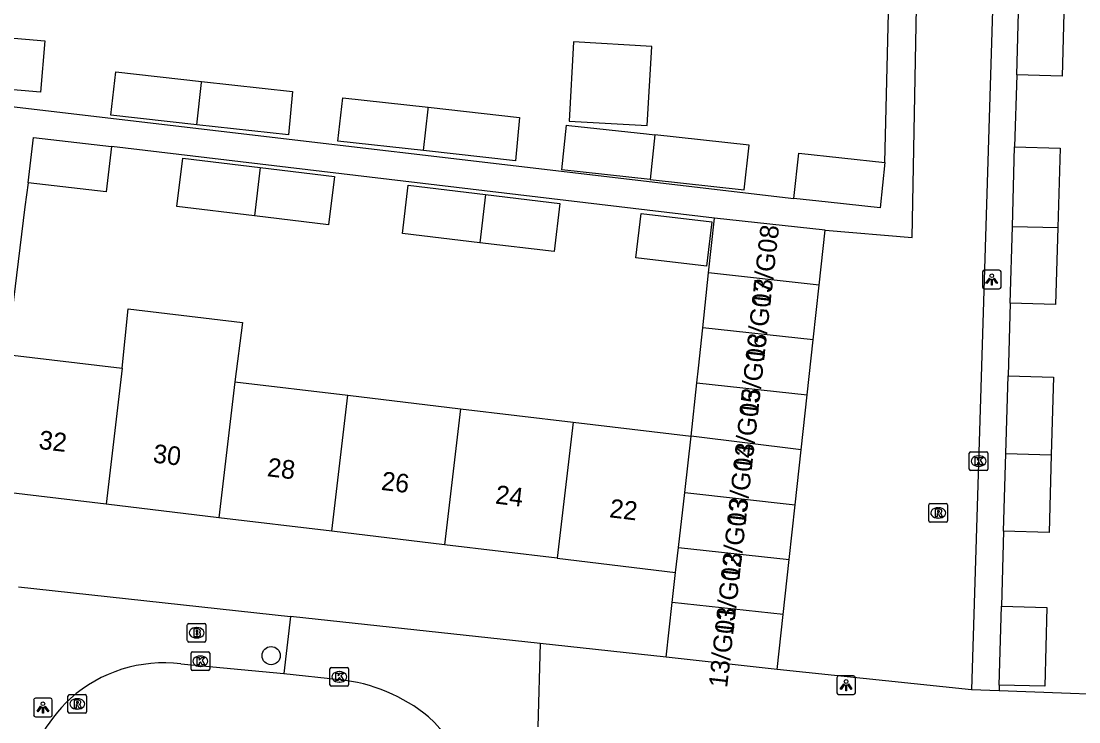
# Model space of a CAD drawing. Extents: x 162026 to 163499, y 387297 to 388169.
# Drawn here: x 162812.7 to 162869.5, y 388029.7 to 388067.3 of the extents above; entities that cross this region are included whole.
import ezdxf

# ---------------------------------------------------------------- set-up
doc = ezdxf.new("R2010")
doc.units = 0
for name, color, linetype in [('IMGEO_Boom', 7, 'Continuous'), ('IMGEO_Brandkraan', 7, 'Continuous'), ('IMGEO_Kolk', 7, 'Continuous'), ('IMGEO_Lichtpunt', 7, 'Continuous'), ('IMGEO_Pand', 7, 'Continuous'), ('IMGEO_Pand_nummerreeks', 7, 'Continuous'), ('IMGEO_Rijbaan_lokaal_open', 7, 'Continuous'), ('IMGEO_Rioolput', 7, 'Continuous'), ('IMGEO_Voetpad_open', 7, 'Continuous')]:
    doc.layers.add(name, color=color, linetype=linetype)

msp = doc.modelspace()

# ---------------------------------------------------------------- linework, layer by layer
at = {"layer": 'IMGEO_Boom'}
msp.add_circle((162826.087, 388033.223), 0.489, dxfattribs=at)
at = {"layer": 'IMGEO_Brandkraan'}
for p, q in [((162821.661, 388034.951), (162822.513, 388034.951)), ((162821.586, 388034.025), (162821.586, 388034.877)), ((162822.074, 388034.731), (162822.099, 388034.731)), ((162822.587, 388034.877), (162822.587, 388034.025)), ((162822.513, 388033.951), (162821.661, 388033.951)), ((162822.097, 388034.171), (162822.072, 388034.171))]:
    msp.add_line(p, q, dxfattribs=at)
for points in [[(162821.661, 388034.951), (162822.513, 388034.951)], [(162821.586, 388034.025), (162821.586, 388034.877)], [(162821.934, 388034.651), (162821.934, 388034.251), (162822.147, 388034.251)], [(162822.165, 388034.651), (162821.934, 388034.651)], [(162822.113, 388034.57), (162822.059, 388034.57), (162822.059, 388034.494)], [(162822.059, 388034.494), (162822.112, 388034.494)], [(162822.121, 388034.418), (162822.059, 388034.418), (162822.059, 388034.337)], [(162822.587, 388034.877), (162822.587, 388034.025)], [(162822.513, 388033.951), (162821.661, 388033.951)], [(162822.059, 388034.337), (162822.121, 388034.337)]]:
    msp.add_lwpolyline(points, dxfattribs=at)
for centre, radius, start, end in [((162821.663, 388034.875), 0.0765, 91.552, 178.448), ((162821.663, 388034.875), 0.0765, 91.552, 178.448), ((162822.511, 388034.875), 0.0765, 1.552, 88.448), ((162822.511, 388034.875), 0.0765, 1.552, 88.448), ((162822.114, 388034.532), 0.0379, 267.8285, 90.9355), ((162822.122, 388034.377), 0.0404, 269.8759, 90.5077), ((162822.169, 388034.506), 0.145, 59.4692, 91.5367), ((162822.194, 388034.553), 0.0922, 285.5137, 58.1501), ((162822.199, 388034.361), 0.105, 301.3115, 78.989), ((162821.663, 388034.027), 0.0765, 181.552, 268.448), ((162821.663, 388034.027), 0.0765, 181.552, 268.448), ((162822.153, 388034.502), 0.251, 268.6676, 293.5347), ((162822.511, 388034.027), 0.0765, 271.552, 358.448), ((162822.511, 388034.027), 0.0765, 271.552, 358.448)]:
    msp.add_arc(centre, radius, start, end, dxfattribs=at)
for centre, major_axis, ratio, start_param, end_param in [((162822.073, 388034.451), (-0.387, 0.002), 0.722429, 4.712389, 7.853982), ((162822.098, 388034.451), (-0.39, 0.002), 0.717154, 1.570796, 4.712389)]:
    msp.add_ellipse(centre, major_axis=major_axis, ratio=ratio, start_param=start_param, end_param=end_param, dxfattribs=at)
at = {"layer": 'IMGEO_Kolk'}
for p, q in [((162863.585, 388043.238), (162863.585, 388044.09)), ((162863.66, 388044.164), (162864.512, 388044.164)), ((162864.586, 388044.09), (162864.586, 388043.238)), ((162864.073, 388043.944), (162864.098, 388043.944)), ((162864.512, 388043.164), (162863.66, 388043.164)), ((162864.096, 388043.384), (162864.071, 388043.384)), ((162821.785, 388032.494), (162821.785, 388033.346)), ((162821.86, 388033.42), (162822.712, 388033.42)), ((162822.786, 388033.346), (162822.786, 388032.494)), ((162822.296, 388032.64), (162822.271, 388032.64)), ((162822.273, 388033.2), (162822.298, 388033.2)), ((162822.712, 388032.42), (162821.86, 388032.42)), ((162829.248, 388031.655), (162829.248, 388032.507)), ((162829.323, 388032.581), (162830.175, 388032.581)), ((162829.736, 388032.361), (162829.761, 388032.361)), ((162830.249, 388032.507), (162830.249, 388031.655)), ((162830.175, 388031.581), (162829.323, 388031.581)), ((162829.759, 388031.801), (162829.734, 388031.801))]:
    msp.add_line(p, q, dxfattribs=at)
for points in [[(162863.585, 388043.238), (162863.585, 388044.09)], [(162863.66, 388044.164), (162864.512, 388044.164)], [(162864.586, 388044.09), (162864.586, 388043.238)], [(162863.906, 388043.864), (162864.029, 388043.864), (162864.029, 388043.713), (162864.159, 388043.864), (162864.323, 388043.864), (162864.177, 388043.713), (162864.33, 388043.464), (162864.178, 388043.464), (162864.093, 388043.628), (162864.029, 388043.561), (162864.029, 388043.464), (162863.906, 388043.464), (162863.906, 388043.864)], [(162864.512, 388043.164), (162863.66, 388043.164)], [(162821.785, 388032.494), (162821.785, 388033.346)], [(162821.86, 388033.42), (162822.712, 388033.42)], [(162822.786, 388033.346), (162822.786, 388032.494)], [(162822.106, 388033.12), (162822.229, 388033.12), (162822.229, 388032.969), (162822.359, 388033.12), (162822.523, 388033.12), (162822.377, 388032.969), (162822.53, 388032.72), (162822.378, 388032.72), (162822.293, 388032.884), (162822.229, 388032.817), (162822.229, 388032.72), (162822.106, 388032.72), (162822.106, 388033.12)], [(162822.712, 388032.42), (162821.86, 388032.42)], [(162829.248, 388031.655), (162829.248, 388032.507)], [(162829.323, 388032.581), (162830.175, 388032.581)], [(162829.569, 388032.281), (162829.692, 388032.281), (162829.692, 388032.13), (162829.822, 388032.281), (162829.986, 388032.281), (162829.84, 388032.13), (162829.993, 388031.881), (162829.841, 388031.881), (162829.756, 388032.045), (162829.692, 388031.978), (162829.692, 388031.881), (162829.569, 388031.881), (162829.569, 388032.281)], [(162830.249, 388032.507), (162830.249, 388031.655)], [(162830.175, 388031.581), (162829.323, 388031.581)]]:
    msp.add_lwpolyline(points, dxfattribs=at)
for centre, start, end in [((162863.662, 388044.088), 91.552, 178.448), ((162863.662, 388044.088), 91.552, 178.448), ((162864.51, 388044.088), 1.552, 88.448), ((162864.51, 388044.088), 1.552, 88.448), ((162863.662, 388043.24), 181.552, 268.448), ((162863.662, 388043.24), 181.552, 268.448), ((162864.51, 388043.24), 271.552, 358.448), ((162864.51, 388043.24), 271.552, 358.448), ((162821.862, 388033.344), 91.552, 178.448), ((162821.862, 388033.344), 91.552, 178.448), ((162822.71, 388033.344), 1.552, 88.448), ((162822.71, 388033.344), 1.552, 88.448), ((162821.862, 388032.496), 181.552, 268.448), ((162821.862, 388032.496), 181.552, 268.448), ((162822.71, 388032.496), 271.552, 358.448), ((162822.71, 388032.496), 271.552, 358.448), ((162829.325, 388032.505), 91.552, 178.448), ((162829.325, 388032.505), 91.552, 178.448), ((162830.173, 388032.505), 1.552, 88.448), ((162830.173, 388032.505), 1.552, 88.448), ((162829.325, 388031.657), 181.552, 268.448), ((162829.325, 388031.657), 181.552, 268.448), ((162830.173, 388031.657), 271.552, 358.448), ((162830.173, 388031.657), 271.552, 358.448)]:
    msp.add_arc(centre, 0.0765, start, end, dxfattribs=at)
for centre, major_axis, ratio, start_param, end_param in [((162864.072, 388043.664), (-0.387, 0.002), 0.722429, 4.712389, 7.853982), ((162864.097, 388043.664), (-0.39, 0.002), 0.717154, 1.570796, 4.712389), ((162822.272, 388032.92), (-0.387, 0.002), 0.722429, 4.712389, 7.853982), ((162822.297, 388032.92), (-0.39, 0.002), 0.717154, 1.570796, 4.712389), ((162829.735, 388032.081), (-0.387, 0.002), 0.722429, 4.712389, 7.853982), ((162829.76, 388032.081), (-0.39, 0.002), 0.717154, 1.570796, 4.712389)]:
    msp.add_ellipse(centre, major_axis=major_axis, ratio=ratio, start_param=start_param, end_param=end_param, dxfattribs=at)
at = {"layer": 'IMGEO_Lichtpunt'}
for p, q in [((162864.296, 388053.818), (162864.296, 388053.011)), ((162864.296, 388053.818), (162864.296, 388053.011)), ((162865.198, 388053.913), (162864.39, 388053.913)), ((162865.198, 388053.913), (162864.39, 388053.913)), ((162865.292, 388053.011), (162865.292, 388053.818)), ((162865.292, 388053.011), (162865.292, 388053.818)), ((162864.39, 388052.917), (162865.198, 388052.917)), ((162864.39, 388052.917), (162865.198, 388052.917)), ((162857.374, 388032.13), (162856.566, 388032.13)), ((162857.374, 388032.13), (162856.566, 388032.13)), ((162856.472, 388032.035), (162856.472, 388031.228)), ((162856.472, 388032.035), (162856.472, 388031.228)), ((162857.468, 388031.228), (162857.468, 388032.035)), ((162857.468, 388031.228), (162857.468, 388032.035)), ((162814.235, 388030.933), (162813.427, 388030.933)), ((162814.235, 388030.933), (162813.427, 388030.933)), ((162856.566, 388031.134), (162857.374, 388031.134)), ((162856.566, 388031.134), (162857.374, 388031.134)), ((162813.333, 388030.838), (162813.333, 388030.031)), ((162813.333, 388030.838), (162813.333, 388030.031)), ((162814.329, 388030.031), (162814.329, 388030.838)), ((162814.329, 388030.031), (162814.329, 388030.838)), ((162813.427, 388029.937), (162814.235, 388029.937)), ((162813.427, 388029.937), (162814.235, 388029.937))]:
    msp.add_line(p, q, dxfattribs=at)
for points in [[(162864.67, 388053.482), (162864.709, 388053.454), (162864.521, 388053.192), (162864.483, 388053.219), (162864.67, 388053.482)], [(162864.772, 388053.434), (162864.819, 388053.434), (162864.819, 388053.112), (162864.772, 388053.112), (162864.772, 388053.434)], [(162864.882, 388053.454), (162864.92, 388053.481), (162865.107, 388053.219), (162865.068, 388053.191), (162864.882, 388053.454)], [(162856.846, 388031.699), (162856.885, 388031.671), (162856.697, 388031.409), (162856.659, 388031.436), (162856.846, 388031.699)], [(162856.948, 388031.651), (162856.995, 388031.651), (162856.995, 388031.329), (162856.948, 388031.329), (162856.948, 388031.651)], [(162857.058, 388031.671), (162857.096, 388031.698), (162857.283, 388031.436), (162857.244, 388031.408), (162857.058, 388031.671)], [(162813.707, 388030.502), (162813.746, 388030.474), (162813.558, 388030.212), (162813.52, 388030.239), (162813.707, 388030.502)], [(162813.809, 388030.454), (162813.856, 388030.454), (162813.856, 388030.132), (162813.809, 388030.132), (162813.809, 388030.454)], [(162813.919, 388030.474), (162813.957, 388030.501), (162814.144, 388030.239), (162814.105, 388030.211), (162813.919, 388030.474)]]:
    msp.add_lwpolyline(points, dxfattribs=at)
for centre in [(162864.795, 388053.616), (162856.971, 388031.833), (162813.832, 388030.636)]:
    msp.add_circle(centre, 0.0994, dxfattribs=at)
for centre, start, end in [((162864.39, 388053.818), 90, 180), ((162864.39, 388053.818), 90, 180), ((162865.198, 388053.818), 0, 90), ((162865.198, 388053.818), 0, 90), ((162864.39, 388053.011), 180, 270), ((162864.39, 388053.011), 180, 270), ((162865.198, 388053.011), 270, 0), ((162865.198, 388053.011), 270, 360), ((162856.566, 388032.035), 90, 180), ((162856.566, 388032.035), 90, 180), ((162857.374, 388032.035), 0, 90), ((162857.374, 388032.035), 0, 90), ((162813.427, 388030.838), 90, 180), ((162813.427, 388030.838), 90, 180), ((162814.235, 388030.838), 0, 90), ((162814.235, 388030.838), 0, 90), ((162856.566, 388031.228), 180, 270), ((162856.566, 388031.228), 180, 270), ((162857.374, 388031.228), 270, 0), ((162857.374, 388031.228), 270, 360), ((162813.427, 388030.031), 180, 270), ((162813.427, 388030.031), 180, 270), ((162814.235, 388030.031), 270, 0), ((162814.235, 388030.031), 270, 360)]:
    msp.add_arc(centre, 0.0946, start, end, dxfattribs=at)
at = {"layer": 'IMGEO_Pand'}
for points in [[(162866.134, 388064.4), (162866.25, 388068.455)], [(162868.691, 388068.388), (162868.575, 388064.331), (162866.134, 388064.4)], [(162813.695, 388063.463), (162808.481, 388063.913), (162808.719, 388066.668), (162813.932, 388066.219), (162813.695, 388063.463)], [(162846.528, 388065.92), (162842.336, 388066.166), (162842.087, 388061.921), (162846.279, 388061.675), (162846.528, 388065.92)], [(162822.098, 388061.727), (162817.479, 388062.243), (162817.743, 388064.561), (162822.347, 388064.052)], [(162822.347, 388064.052), (162827.231, 388063.513), (162827.015, 388061.179), (162822.098, 388061.727)], [(162822.098, 388061.727), (162822.345, 388063.993), (162822.347, 388064.052)], [(162834.277, 388060.334), (162829.669, 388060.848), (162829.933, 388063.167), (162834.522, 388062.66)], [(162834.522, 388062.66), (162839.421, 388062.119), (162839.205, 388059.785), (162834.277, 388060.334)], [(162834.277, 388060.334), (162834.519, 388062.567), (162834.522, 388062.66)], [(162846.437, 388058.792), (162841.699, 388059.311), (162841.96, 388061.697), (162842.072, 388061.684), (162846.253, 388061.226), (162846.697, 388061.178)], [(162813.044, 388058.613), (162813.332, 388061.042), (162817.522, 388060.546)], [(162846.697, 388061.178), (162846.437, 388058.792)], [(162846.437, 388058.792), (162851.5, 388058.237), (162851.761, 388060.623), (162846.697, 388061.178)], [(162817.522, 388060.546), (162817.235, 388058.117), (162813.044, 388058.613)], [(162865.9, 388056.267), (162866.023, 388060.532)], [(162866.023, 388060.532), (162868.464, 388060.463), (162868.341, 388056.199)], [(162825.196, 388056.833), (162821.028, 388057.33), (162821.337, 388059.92), (162825.501, 388059.423)], [(162854.167, 388057.763), (162854.434, 388060.199), (162859.057, 388059.694)], [(162825.501, 388059.423), (162829.486, 388058.947), (162829.176, 388056.357), (162825.196, 388056.833)], [(162825.501, 388059.423), (162825.196, 388056.833)], [(162859.057, 388059.694), (162858.791, 388057.259), (162856.006, 388057.563), (162854.167, 388057.763)], [(162837.304, 388055.387), (162833.136, 388055.884), (162833.445, 388058.474), (162837.609, 388057.977)], [(162837.609, 388057.977), (162841.594, 388057.501), (162841.284, 388054.911), (162837.304, 388055.387)], [(162837.609, 388057.977), (162837.304, 388055.387)], [(162845.955, 388056.959), (162849.759, 388056.505), (162849.476, 388054.129), (162845.672, 388054.583), (162845.955, 388056.959)], [(162849.582, 388053.765), (162849.893, 388056.714)], [(162855.842, 388056.063), (162849.893, 388056.714)], [(162855.52, 388053.115), (162855.842, 388056.063)], [(162865.782, 388052.145), (162865.9, 388056.267)], [(162868.341, 388056.199), (162868.223, 388052.076), (162865.782, 388052.145)], [(162865.9, 388056.267), (162868.341, 388056.199)], [(162849.271, 388050.816), (162849.582, 388053.765)], [(162855.52, 388053.115), (162849.582, 388053.765)], [(162855.197, 388050.167), (162855.52, 388053.115)], [(162818.092, 388048.647), (162818.415, 388051.831), (162824.546, 388051.099), (162824.146, 388047.925)], [(162848.96, 388047.866), (162849.043, 388048.651), (162849.271, 388050.816)], [(162855.197, 388050.167), (162849.271, 388050.816)], [(162854.874, 388047.219), (162855.197, 388050.167)], [(162811.895, 388049.387), (162818.092, 388048.647)], [(162818.092, 388048.647), (162817.232, 388041.351)], [(162865.552, 388044.077), (162865.671, 388048.248)], [(162865.671, 388048.248), (162868.112, 388048.179), (162867.993, 388044.009)], [(162824.146, 388047.925), (162823.286, 388040.626)], [(162824.146, 388047.925), (162830.2, 388047.202)], [(162848.657, 388044.999), (162848.96, 388047.866)], [(162848.96, 388047.866), (162854.874, 388047.219)], [(162829.339, 388039.9), (162830.2, 388047.202)], [(162830.2, 388047.202), (162836.254, 388046.479)], [(162854.552, 388044.272), (162854.874, 388047.219)], [(162836.254, 388046.479), (162835.393, 388039.174)], [(162836.254, 388046.479), (162842.309, 388045.757)], [(162842.309, 388045.757), (162841.447, 388038.448)], [(162842.309, 388045.757), (162848.657, 388044.999)], [(162848.307, 388041.972), (162848.657, 388044.999)], [(162854.552, 388044.272), (162848.657, 388044.999)], [(162854.23, 388041.324), (162854.552, 388044.272)], [(162865.432, 388039.901), (162865.552, 388044.077)], [(162867.993, 388044.009), (162867.873, 388039.832), (162865.432, 388039.901)], [(162865.552, 388044.077), (162867.993, 388044.009)], [(162817.232, 388041.351), (162811.03, 388042.095)], [(162847.966, 388039.026), (162848.307, 388041.972)], [(162848.307, 388041.972), (162854.23, 388041.324)], [(162823.286, 388040.626), (162817.232, 388041.351)], [(162853.907, 388038.376), (162854.23, 388041.324)], [(162829.339, 388039.9), (162823.286, 388040.626)], [(162835.393, 388039.174), (162829.339, 388039.9)], [(162841.447, 388038.448), (162835.393, 388039.174)], [(162847.811, 388037.685), (162847.966, 388039.026)], [(162847.966, 388039.026), (162853.907, 388038.376)], [(162841.447, 388038.448), (162847.811, 388037.685)], [(162853.584, 388035.428), (162853.907, 388038.376)], [(162847.635, 388036.079), (162847.811, 388037.685)], [(162847.313, 388033.131), (162847.635, 388036.079)], [(162853.584, 388035.428), (162847.635, 388036.079)], [(162865.316, 388035.873), (162867.757, 388035.804), (162867.636, 388031.575), (162865.195, 388031.644)], [(162865.195, 388031.644), (162865.316, 388035.873)], [(162853.262, 388032.48), (162853.584, 388035.428)], [(162853.262, 388032.48), (162847.313, 388033.131)]]:
    msp.add_lwpolyline(points, dxfattribs=at)
at = {"layer": 'IMGEO_Rijbaan_lokaal_open'}
for points in [[(162855.842, 388056.063), (162860.525, 388055.661), (162861.058, 388084.202)], [(162865.327, 388084.102), (162863.7, 388031.389)], [(162821.239, 388032.781), (162826.774, 388032.263)], [(162826.774, 388032.263), (162829.753, 388031.931)], [(162863.7, 388031.389), (162853.262, 388032.48)]]:
    msp.add_lwpolyline(points, dxfattribs=at)
for centre, radius, start, end in [((162820.341, 388025.257), 7.577, 83.1904, 131.6397), ((162828.814, 388022.943), 9.037, 50.6597, 84.036), ((162820.783, 388025.003), 8.062, 132.7894, 171.0758), ((162829.169, 388024.032), 7.981, 358.0205, 47.6717)]:
    msp.add_arc(centre, radius, start, end, dxfattribs=at)
at = {"layer": 'IMGEO_Rioolput'}
for p, q in [((162861.417, 388040.456), (162861.417, 388041.308)), ((162861.492, 388041.382), (162862.344, 388041.382)), ((162861.905, 388041.162), (162861.93, 388041.162)), ((162862.418, 388041.308), (162862.418, 388040.456)), ((162861.928, 388040.602), (162861.903, 388040.602)), ((162862.344, 388040.382), (162861.492, 388040.382)), ((162815.173, 388030.201), (162815.173, 388031.053)), ((162815.248, 388031.127), (162816.1, 388031.127)), ((162816.174, 388031.053), (162816.174, 388030.201)), ((162815.661, 388030.907), (162815.686, 388030.907)), ((162816.1, 388030.127), (162815.248, 388030.127)), ((162815.684, 388030.347), (162815.659, 388030.347))]:
    msp.add_line(p, q, dxfattribs=at)
for points in [[(162861.417, 388040.456), (162861.417, 388041.308)], [(162861.492, 388041.382), (162862.344, 388041.382)], [(162862.418, 388041.308), (162862.418, 388040.456)], [(162862.006, 388041.08), (162861.754, 388041.082), (162861.754, 388040.682)], [(162861.754, 388040.682), (162861.878, 388040.682), (162861.878, 388040.844), (162861.889, 388040.844)], [(162861.932, 388041.001), (162861.878, 388041.001), (162861.878, 388040.92)], [(162861.878, 388040.92), (162861.93, 388040.92)], [(162861.936, 388040.815), (162862.007, 388040.682), (162862.147, 388040.682), (162862.082, 388040.808)], [(162862.344, 388040.382), (162861.492, 388040.382)], [(162815.173, 388030.201), (162815.173, 388031.053)], [(162815.248, 388031.127), (162816.1, 388031.127)], [(162816.174, 388031.053), (162816.174, 388030.201)], [(162815.762, 388030.825), (162815.51, 388030.827), (162815.51, 388030.427)], [(162815.51, 388030.427), (162815.634, 388030.427), (162815.634, 388030.589), (162815.645, 388030.589)], [(162815.688, 388030.746), (162815.634, 388030.746), (162815.634, 388030.665)], [(162815.634, 388030.665), (162815.686, 388030.665)], [(162815.692, 388030.56), (162815.763, 388030.427), (162815.903, 388030.427), (162815.838, 388030.553)], [(162816.1, 388030.127), (162815.248, 388030.127)]]:
    msp.add_lwpolyline(points, dxfattribs=at)
for centre, radius, start, end in [((162861.494, 388041.306), 0.0765, 91.552, 178.448), ((162861.494, 388041.306), 0.0765, 91.552, 178.448), ((162862.342, 388041.306), 0.0765, 1.552, 88.448), ((162862.342, 388041.306), 0.0765, 1.552, 88.448), ((162861.888, 388040.791), 0.0533, 26.0293, 88.6989), ((162861.914, 388041.109), 0.19, 274.7715, 282.9687), ((162861.938, 388040.905), 0.0964, 77.0061, 93.1865), ((162861.952, 388040.962), 0.0378, 276.6634, 79.6772), ((162862.005, 388040.97), 0.109, 350.3612, 89.416), ((162862.003, 388040.97), 0.112, 277.5842, 350.9817), ((162861.987, 388040.755), 0.108, 29.5134, 73.7905), ((162861.494, 388040.458), 0.0765, 181.552, 268.448), ((162861.494, 388040.458), 0.0765, 181.552, 268.448), ((162862.342, 388040.458), 0.0765, 271.552, 358.448), ((162862.342, 388040.458), 0.0765, 271.552, 358.448), ((162815.25, 388031.051), 0.0765, 91.552, 178.448), ((162815.25, 388031.051), 0.0765, 91.552, 178.448), ((162816.098, 388031.051), 0.0765, 1.552, 88.448), ((162816.098, 388031.051), 0.0765, 1.552, 88.448), ((162815.644, 388030.536), 0.0533, 26.0293, 88.6989), ((162815.67, 388030.854), 0.19, 274.7715, 282.9687), ((162815.694, 388030.65), 0.0964, 77.0061, 93.1865), ((162815.708, 388030.707), 0.0378, 276.6634, 79.6772), ((162815.761, 388030.715), 0.109, 350.3612, 89.416), ((162815.759, 388030.715), 0.112, 277.5842, 350.9817), ((162815.743, 388030.5), 0.108, 29.5134, 73.7905), ((162815.25, 388030.203), 0.0765, 181.552, 268.448), ((162815.25, 388030.203), 0.0765, 181.552, 268.448), ((162816.098, 388030.203), 0.0765, 271.552, 358.448), ((162816.098, 388030.203), 0.0765, 271.552, 358.448)]:
    msp.add_arc(centre, radius, start, end, dxfattribs=at)
for centre, major_axis, ratio, start_param, end_param in [((162861.904, 388040.882), (-0.387, 0.002), 0.722429, 4.712389, 7.853982), ((162861.929, 388040.882), (-0.39, 0.002), 0.717154, 1.570796, 4.712389), ((162815.66, 388030.627), (-0.387, 0.002), 0.722429, 4.712389, 7.853982), ((162815.685, 388030.627), (-0.39, 0.002), 0.717154, 1.570796, 4.712389)]:
    msp.add_ellipse(centre, major_axis=major_axis, ratio=ratio, start_param=start_param, end_param=end_param, dxfattribs=at)
at = {"layer": 'IMGEO_Voetpad_open'}
for points in [[(162859.057, 388059.694), (162859.295, 388069.939), (162859.411, 388074.938)], [(162866.134, 388064.4), (162866.023, 388060.532)], [(162811.516, 388062.767), (162854.167, 388057.763)], [(162849.893, 388056.714), (162817.522, 388060.546)], [(162813.044, 388058.613), (162812.851, 388057.316), (162811.895, 388049.387)], [(162865.782, 388052.145), (162865.671, 388048.248)], [(162865.432, 388039.901), (162865.316, 388035.873)], [(162812.526, 388036.914), (162827.136, 388035.325)], [(162827.136, 388035.325), (162826.774, 388032.263)], [(162840.54, 388033.867), (162827.136, 388035.325)], [(162840.54, 388033.867), (162840.413, 388029.401)], [(162847.313, 388033.131), (162840.54, 388033.867)], [(162865.195, 388031.644), (162865.195, 388031.334)], [(162865.195, 388031.334), (162863.7, 388031.389)], [(162873.811, 388031.017), (162865.195, 388031.334)]]:
    msp.add_lwpolyline(points, dxfattribs=at)

# ---------------------------------------------------------------- texts
at = {"layer": 'IMGEO_Pand_nummerreeks'}
for s, rotation, p in [('13/G08', 83.5597, (162852.888, 388051.929)), ('13/G07', 83.5597, (162852.556, 388048.987)), ('13/G06', 83.5602, (162852.224, 388046.047)), ('13/G05', 83.5597, (162851.892, 388043.109)), ('32', 353.1629, (162813.571, 388044.328)), ('30', 353.1629, (162819.707, 388043.593)), ('13/G04', 83.5597, (162851.56, 388040.17)), ('28', 353.1629, (162825.838, 388042.858)), ('26', 353.1629, (162831.965, 388042.123)), ('24', 353.1629, (162838.095, 388041.388)), ('22', 353.1646, (162844.222, 388040.653)), ('13/G03', 83.5597, (162851.229, 388037.23)), ('13/G02', 83.5597, (162850.896, 388034.285)), ('13/G01', 83.5597, (162850.577, 388031.462))]:
    msp.add_text(s, height=1, rotation=rotation, dxfattribs=at).set_placement(p)

doc.saveas('drawing.dxf')
